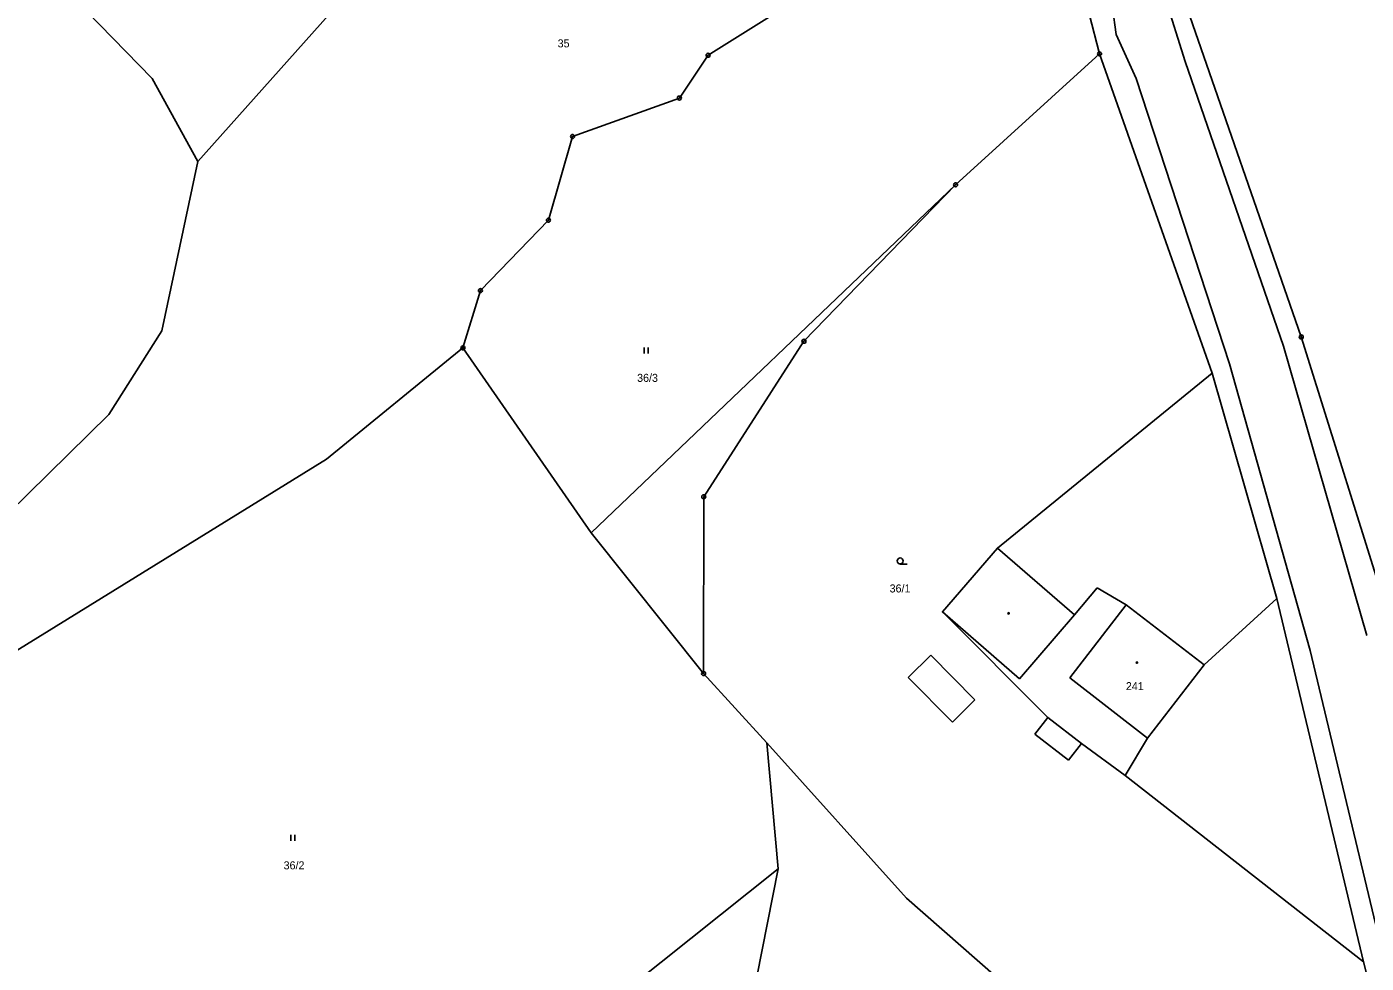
# Model space of a CAD drawing. Extents: x -745926 to -742978, y -968282 to -965689.
# Drawn here: x -744129 to -743961.6, y -967418.4 to -967301.4 of the extents above; entities that cross this region are included whole.
import ezdxf

# ---------------------------------------------------------------- set-up
doc = ezdxf.new("R2010")
doc.units = 0
for name, color, linetype in [('Hranice parcel', 7, 'Continuous'), ('Parcelní čísla', 7, 'Continuous'), ('Vnitřní kresba', 7, 'Continuous'), ('Značky bodu BP', 7, 'Continuous'), ('Značky budov', 7, 'Continuous'), ('Značky kultur', 7, 'Continuous')]:
    doc.layers.add(name, color=color, linetype=linetype)

msp = doc.modelspace()

# ---------------------------------------------------------------- linework, layer by layer
at = {"layer": 'Hranice parcel'}
for p, q in [((-744107.6, -967318.27), (-744091.29, -967299.98)), ((-743994.94, -967304.81), (-743996.23, -967299.83)), ((-743980.85, -967344.68), (-743994.94, -967304.81)), ((-743972.79, -967372.81), (-743980.85, -967344.68)), ((-744044.41, -967382.2), (-744036.51, -967390.86)), ((-744035.11, -967406.59), (-744036.51, -967390.86))]:
    msp.add_line(p, q, dxfattribs=at)
for points in [[(-744107.6, -967318.27), (-744113.31, -967307.89), (-744129.68, -967291.06), (-744116.66, -967275.87), (-744116.34, -967266.91), (-744120.49, -967258.18), (-744153.45, -967212.28)], [(-744074.48, -967341.53), (-744072.29, -967334.37), (-744063.8, -967325.58), (-744060.79, -967315.13), (-744047.44, -967310.33), (-744043.85, -967304.99), (-744027.31, -967294.62), (-744012.82, -967295.8)], [(-743984.68, -967297.06), (-743969.73, -967340.16), (-743958.46, -967376.2), (-743942.06, -967444.63), (-743937.6, -967458.75)], [(-743994.94, -967304.81), (-744012.93, -967321.16), (-744031.87, -967340.7), (-744044.4, -967360.12), (-744044.41, -967382.2)], [(-744153.5, -967378.36), (-744141.45, -967372.15), (-744118.73, -967349.83), (-744112.11, -967339.39), (-744107.6, -967318.27)], [(-744149.2, -967391), (-744091.52, -967355.43), (-744074.48, -967341.53)], [(-744044.41, -967382.2), (-744058.44, -967364.64), (-744074.48, -967341.53)], [(-743980.85, -967344.68), (-744007.7, -967366.53), (-744014.58, -967374.51), (-744001.41, -967387.68), (-743997.21, -967390.95), (-743991.72, -967394.95), (-743988.93, -967390.25), (-743981.88, -967381.09), (-743972.79, -967372.81)], [(-743949.11, -967471.56), (-743953.71, -967451), (-743961.96, -967418.18), (-743972.79, -967372.81)], [(-744036.51, -967390.86), (-744019.05, -967410.23), (-743949.11, -967471.56)], [(-744101.9, -967451.85), (-744075.02, -967438.41), (-744035.11, -967406.59)], [(-744035.11, -967406.59), (-744044.44, -967453.8), (-744030, -967478.9)]]:
    msp.add_lwpolyline(points, dxfattribs=at)
at = {"layer": 'Vnitřní kresba'}
for p, q in [((-743986.79, -967297.58), (-743984.25, -967305.78)), ((-743992.86, -967302.41), (-743993.32, -967299.06)), ((-743990.37, -967307.89), (-743992.86, -967302.41)), ((-743984.25, -967305.78), (-743971.95, -967341.32)), ((-743978.71, -967343.52), (-743990.37, -967307.89)), ((-744058.44, -967364.64), (-744012.93, -967321.16)), ((-743971.95, -967341.32), (-743961.56, -967377.46)), ((-743968.64, -967379.34), (-743978.71, -967343.52)), ((-744007.7, -967366.53), (-743998.05, -967374.86)), ((-743998.05, -967374.86), (-743995.25, -967371.49)), ((-743995.25, -967371.49), (-743991.61, -967373.6)), ((-743998.66, -967382.75), (-743991.61, -967373.6)), ((-743991.61, -967373.6), (-743981.88, -967381.09)), ((-744004.93, -967382.84), (-744014.58, -967374.51)), ((-743998.05, -967374.86), (-744004.93, -967382.84)), ((-744018.86, -967382.68), (-744016.04, -967379.9)), ((-744016.04, -967379.9), (-744010.52, -967385.5)), ((-743952.33, -967447.21), (-743968.64, -967379.34)), ((-744013.33, -967388.28), (-744018.86, -967382.68)), ((-743988.93, -967390.25), (-743998.66, -967382.75)), ((-744010.52, -967385.5), (-744013.33, -967388.28)), ((-744003.03, -967389.76), (-744001.41, -967387.68)), ((-743998.83, -967393.03), (-744003.03, -967389.76)), ((-743997.21, -967390.95), (-743998.83, -967393.03)), ((-743991.72, -967394.95), (-743961.96, -967418.18))]:
    msp.add_line(p, q, dxfattribs=at)
at = {"layer": 'Značky bodu BP'}
for centre, radius in [((-744043.85, -967304.99), 0.25), ((-744043.85, -967304.99), 0.0152), ((-743994.94, -967304.81), 0.25), ((-743994.94, -967304.81), 0.0152), ((-744047.44, -967310.33), 0.25), ((-744047.44, -967310.33), 0.0152), ((-744060.79, -967315.13), 0.25), ((-744060.79, -967315.13), 0.0152), ((-744012.93, -967321.16), 0.25), ((-744012.93, -967321.16), 0.0152), ((-744063.8, -967325.58), 0.25), ((-744063.8, -967325.58), 0.0152), ((-744072.29, -967334.37), 0.25), ((-744072.29, -967334.37), 0.0152), ((-744031.87, -967340.7), 0.25), ((-743969.73, -967340.16), 0.25), ((-743969.73, -967340.16), 0.0152), ((-744074.48, -967341.53), 0.25), ((-744074.48, -967341.53), 0.0152), ((-744031.87, -967340.7), 0.0152), ((-744044.4, -967360.12), 0.25), ((-744044.4, -967360.12), 0.0152), ((-744044.41, -967382.2), 0.25), ((-744044.41, -967382.2), 0.0152)]:
    msp.add_circle(centre, radius, dxfattribs=at)
at = {"layer": 'Značky budov'}
for centre in [(-744006.31, -967374.68), (-743990.27, -967380.82)]:
    msp.add_circle(centre, 0.0875, dxfattribs=at)
at = {"layer": 'Značky kultur'}
for p, q in [((-744051.84, -967342.22), (-744051.84, -967341.47)), ((-744051.33, -967342.22), (-744051.33, -967341.47)), ((-744019.85, -967368.52), (-744018.97, -967368.52)), ((-744096, -967403.1), (-744096, -967402.35)), ((-744095.49, -967403.1), (-744095.49, -967402.35))]:
    msp.add_line(p, q, dxfattribs=at)
msp.add_circle((-744019.85, -967368.14), 0.375, dxfattribs=at)

# ---------------------------------------------------------------- texts
at = {"layer": 'Parcelní čísla'}
for s, p in [('35', (-744062.65, -967304)), ('36/3', (-744052.72, -967345.77)), ('36/1', (-744021.17, -967372.07)), ('241', (-743991.65, -967384.27)), ('36/2', (-744096.89, -967406.65))]:
    msp.add_text(s, height=1, dxfattribs=at).set_placement(p)

doc.saveas('drawing.dxf')
